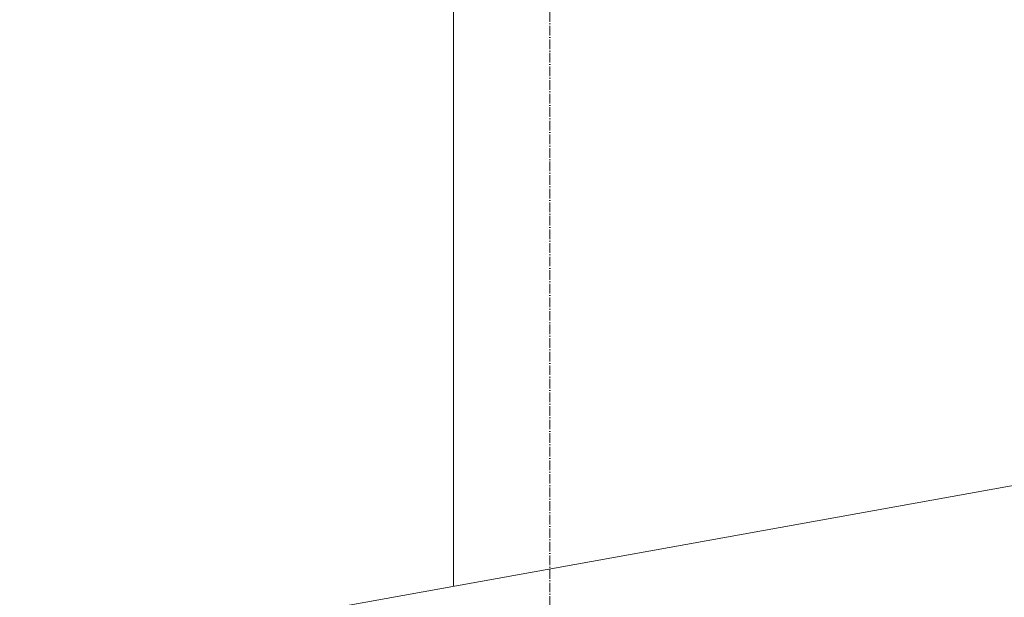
# Model space of a CAD drawing. Header units: millimetres. Extents: x 786 to 42540, y -7760 to 3796.
# Tile 816 of 1056: x 38790 to 39812, y -3003 to -2403. Entities that reach past the tile are written whole.
import ezdxf

# ---------------------------------------------------------------- set-up
doc = ezdxf.new("R2010")
doc.units = ezdxf.units.MM
doc.linetypes.add('4_ Штрихпунктир_ 10 х 2 мм', pattern=[14, 10, -2, 0, -2])
for name, color, linetype, lineweight in [('A-FLOR', 7, 'Continuous', 13), ('A-WALL', 7, 'Continuous', 13), ('S-GRID', 7, 'Continuous', 5)]:
    doc.layers.add(name, color=color, linetype=linetype, lineweight=lineweight)

# ---------------------------------------------------------------- blocks, each defined once
blk = doc.blocks.new('Наметкина 10_РД_АР_К3_R21_poliektova_rvt-1-Разрез по Рампе Р1_фрагмент пола')
at = {"layer": 'A-WALL'}
blk.add_line((80600, -487), (80600, -2991.6), dxfattribs=at)

msp = doc.modelspace()

# ---------------------------------------------------------------- linework, layer by layer
at = {"layer": 'A-FLOR'}
msp.add_line((37240.3, -3351.6), (42440.3, -2415.6), dxfattribs=at)
at = {"layer": 'S-GRID', "linetype": '4_ Штрихпунктир_ 10 х 2 мм'}
msp.add_line((39340.3, -6960), (39340.3, 329.8), dxfattribs=at)

# ---------------------------------------------------------------- block references
at = {"lineweight": 5}
msp.add_blockref('Наметкина 10_РД_АР_К3_R21_poliektova_rvt-1-Разрез по Рампе Р1_фрагмент пола', (-41359.7, 0), dxfattribs=at)

doc.saveas('drawing.dxf')
